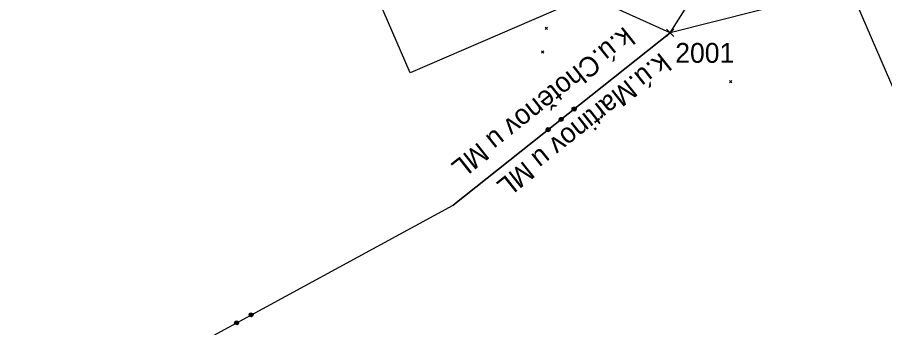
# Model space of a CAD drawing. Extents: x -866402 to -860377, y -1041908 to -1038598.
# Drawn here: x -864609.8 to -864478.7, y -1041549.4 to -1041502.4 of the extents above; entities that cross this region are included whole.
import ezdxf

# ---------------------------------------------------------------- set-up
doc = ezdxf.new("R2010")
doc.units = 0
for name, color, linetype in [('CD-budouci SZDC', 7, 'Continuous'), ('SZDC', 7, 'Continuous'), ('Vrstva 1', 7, 'Continuous'), ('Vrstva 21', 7, 'Continuous'), ('Vrstva 49', 7, 'Continuous'), ('Vrstva 55', 7, 'Continuous'), ('Vrstva 60', 7, 'Continuous')]:
    doc.layers.add(name, color=color, linetype=linetype)

msp = doc.modelspace()

# ---------------------------------------------------------------- linework, layer by layer
at = {"layer": 'CD-budouci SZDC'}
msp.add_lwpolyline([(-864511.18, -1041504.77), (-864592.42, -1041468.06), (-864623.79, -1041463.38), (-864639.95, -1041446.09), (-864656.45, -1041414.71), (-864663.56, -1041393.24), (-864684.43, -1041373.52), (-864702.86, -1041353.24)], dxfattribs=at)
at = {"layer": 'SZDC'}
msp.add_lwpolyline([(-864479.39, -1041454.55), (-864449.85, -1041447.26), (-864439.64, -1041449.22), (-864428.79, -1041477.86), (-864444.96, -1041488.02), (-864511.18, -1041504.77)], dxfattribs=at)
at = {"layer": 'Vrstva 1'}
for p, q in [((-864511.18, -1041504.77), (-864479.39, -1041454.55)), ((-864511.18, -1041504.77), (-864479.39, -1041454.55)), ((-864543.97, -1041530.83), (-864511.18, -1041504.77)), ((-864543.97, -1041530.83), (-864511.18, -1041504.77)), ((-864525.99, -1041516.41), (-864525.96, -1041516.13)), ((-864525.99, -1041516.41), (-864525.96, -1041516.13)), ((-864525.87, -1041516.57), (-864525.99, -1041516.41)), ((-864525.87, -1041516.57), (-864525.99, -1041516.41)), ((-864525.96, -1041516.13), (-864525.8, -1041516.01)), ((-864525.96, -1041516.13), (-864525.8, -1041516.01)), ((-864525.91, -1041516.35), (-864525.79, -1041516.51)), ((-864525.91, -1041516.35), (-864525.79, -1041516.51)), ((-864525.9, -1041516.21), (-864525.74, -1041516.09)), ((-864525.9, -1041516.21), (-864525.74, -1041516.09)), ((-864525.65, -1041516.52), (-864525.9, -1041516.21)), ((-864525.65, -1041516.52), (-864525.9, -1041516.21)), ((-864525.58, -1041516.6), (-864525.87, -1041516.57)), ((-864525.58, -1041516.6), (-864525.87, -1041516.57)), ((-864525.82, -1041516.15), (-864525.57, -1041516.46)), ((-864525.82, -1041516.15), (-864525.57, -1041516.46)), ((-864525.8, -1041516.01), (-864525.52, -1041516.04)), ((-864525.8, -1041516.01), (-864525.52, -1041516.04)), ((-864525.79, -1041516.51), (-864525.65, -1041516.52)), ((-864525.79, -1041516.51), (-864525.65, -1041516.52)), ((-864525.74, -1041516.09), (-864525.49, -1041516.4)), ((-864525.74, -1041516.09), (-864525.49, -1041516.4)), ((-864525.47, -1041516.26), (-864525.6, -1041516.1)), ((-864525.47, -1041516.26), (-864525.6, -1041516.1)), ((-864525.43, -1041516.48), (-864525.58, -1041516.6)), ((-864525.43, -1041516.48), (-864525.58, -1041516.6)), ((-864525.52, -1041516.04), (-864525.4, -1041516.2)), ((-864525.52, -1041516.04), (-864525.4, -1041516.2)), ((-864525.49, -1041516.4), (-864525.47, -1041516.26)), ((-864525.49, -1041516.4), (-864525.47, -1041516.26)), ((-864525.4, -1041516.2), (-864525.43, -1041516.48)), ((-864525.4, -1041516.2), (-864525.43, -1041516.48)), ((-864527.95, -1041517.97), (-864527.92, -1041517.69)), ((-864527.95, -1041517.97), (-864527.92, -1041517.69)), ((-864527.82, -1041518.12), (-864527.95, -1041517.97)), ((-864527.82, -1041518.12), (-864527.95, -1041517.97)), ((-864527.92, -1041517.69), (-864527.76, -1041517.56)), ((-864527.92, -1041517.69), (-864527.76, -1041517.56)), ((-864527.87, -1041517.91), (-864527.74, -1041518.06)), ((-864527.87, -1041517.91), (-864527.74, -1041518.06)), ((-864527.85, -1041517.77), (-864527.7, -1041517.64)), ((-864527.85, -1041517.77), (-864527.7, -1041517.64)), ((-864527.6, -1041518.08), (-864527.85, -1041517.77)), ((-864527.6, -1041518.08), (-864527.85, -1041517.77)), ((-864527.54, -1041518.16), (-864527.82, -1041518.12)), ((-864527.54, -1041518.16), (-864527.82, -1041518.12)), ((-864527.78, -1041517.7), (-864527.53, -1041518.02)), ((-864527.78, -1041517.7), (-864527.53, -1041518.02)), ((-864527.76, -1041517.56), (-864527.48, -1041517.59)), ((-864527.76, -1041517.56), (-864527.48, -1041517.59)), ((-864527.74, -1041518.06), (-864527.6, -1041518.08)), ((-864527.74, -1041518.06), (-864527.6, -1041518.08)), ((-864527.7, -1041517.64), (-864527.45, -1041517.95)), ((-864527.7, -1041517.64), (-864527.45, -1041517.95)), ((-864527.43, -1041517.81), (-864527.56, -1041517.66)), ((-864527.43, -1041517.81), (-864527.56, -1041517.66)), ((-864527.39, -1041518.03), (-864527.54, -1041518.16)), ((-864527.39, -1041518.03), (-864527.54, -1041518.16)), ((-864527.48, -1041517.59), (-864527.35, -1041517.75)), ((-864527.48, -1041517.59), (-864527.35, -1041517.75)), ((-864527.45, -1041517.95), (-864527.43, -1041517.81)), ((-864527.45, -1041517.95), (-864527.43, -1041517.81)), ((-864527.35, -1041517.75), (-864527.39, -1041518.03)), ((-864527.35, -1041517.75), (-864527.39, -1041518.03)), ((-864529.91, -1041519.52), (-864529.87, -1041519.24)), ((-864529.91, -1041519.52), (-864529.87, -1041519.24)), ((-864529.78, -1041519.68), (-864529.91, -1041519.52)), ((-864529.78, -1041519.68), (-864529.91, -1041519.52)), ((-864529.87, -1041519.24), (-864529.72, -1041519.12)), ((-864529.87, -1041519.24), (-864529.72, -1041519.12)), ((-864529.83, -1041519.46), (-864529.7, -1041519.62)), ((-864529.83, -1041519.46), (-864529.7, -1041519.62)), ((-864529.81, -1041519.32), (-864529.65, -1041519.2)), ((-864529.81, -1041519.32), (-864529.65, -1041519.2)), ((-864529.56, -1041519.63), (-864529.81, -1041519.32)), ((-864529.56, -1041519.63), (-864529.81, -1041519.32)), ((-864529.5, -1041519.71), (-864529.78, -1041519.68)), ((-864529.5, -1041519.71), (-864529.78, -1041519.68)), ((-864529.73, -1041519.26), (-864529.48, -1041519.57)), ((-864529.73, -1041519.26), (-864529.48, -1041519.57)), ((-864529.72, -1041519.12), (-864529.44, -1041519.15)), ((-864529.72, -1041519.12), (-864529.44, -1041519.15)), ((-864529.7, -1041519.62), (-864529.56, -1041519.63)), ((-864529.7, -1041519.62), (-864529.56, -1041519.63)), ((-864529.65, -1041519.2), (-864529.41, -1041519.51)), ((-864529.65, -1041519.2), (-864529.41, -1041519.51)), ((-864529.39, -1041519.37), (-864529.51, -1041519.21)), ((-864529.39, -1041519.37), (-864529.51, -1041519.21)), ((-864529.34, -1041519.59), (-864529.5, -1041519.71)), ((-864529.34, -1041519.59), (-864529.5, -1041519.71)), ((-864529.44, -1041519.15), (-864529.31, -1041519.31)), ((-864529.44, -1041519.15), (-864529.31, -1041519.31)), ((-864529.41, -1041519.51), (-864529.39, -1041519.37)), ((-864529.41, -1041519.51), (-864529.39, -1041519.37)), ((-864529.31, -1041519.31), (-864529.34, -1041519.59)), ((-864529.31, -1041519.31), (-864529.34, -1041519.59)), ((-864609.28, -1041566.34), (-864543.97, -1041530.83)), ((-864609.28, -1041566.34), (-864543.97, -1041530.83)), ((-864574.83, -1041547.49), (-864574.75, -1041547.22)), ((-864574.83, -1041547.49), (-864574.75, -1041547.22)), ((-864574.75, -1041547.22), (-864574.57, -1041547.13)), ((-864574.75, -1041547.22), (-864574.57, -1041547.13)), ((-864574.7, -1041547.31), (-864574.52, -1041547.21)), ((-864574.7, -1041547.31), (-864574.52, -1041547.21)), ((-864574.51, -1041547.66), (-864574.7, -1041547.31)), ((-864574.51, -1041547.66), (-864574.7, -1041547.31)), ((-864574.61, -1041547.26), (-864574.42, -1041547.61)), ((-864574.61, -1041547.26), (-864574.42, -1041547.61)), ((-864574.57, -1041547.13), (-864574.3, -1041547.21)), ((-864574.57, -1041547.13), (-864574.3, -1041547.21)), ((-864574.52, -1041547.21), (-864574.33, -1041547.57)), ((-864574.52, -1041547.21), (-864574.33, -1041547.57)), ((-864574.29, -1041547.43), (-864574.39, -1041547.26)), ((-864574.29, -1041547.43), (-864574.39, -1041547.26)), ((-864574.3, -1041547.21), (-864574.21, -1041547.38)), ((-864574.3, -1041547.21), (-864574.21, -1041547.38)), ((-864577.02, -1041548.69), (-864576.94, -1041548.42)), ((-864577.02, -1041548.69), (-864576.94, -1041548.42)), ((-864576.94, -1041548.42), (-864576.77, -1041548.32)), ((-864576.94, -1041548.42), (-864576.77, -1041548.32)), ((-864576.94, -1041548.64), (-864576.84, -1041548.82)), ((-864576.94, -1041548.64), (-864576.84, -1041548.82)), ((-864576.9, -1041548.5), (-864576.72, -1041548.41)), ((-864576.9, -1041548.5), (-864576.72, -1041548.41)), ((-864576.71, -1041548.86), (-864576.9, -1041548.5)), ((-864576.71, -1041548.86), (-864576.9, -1041548.5)), ((-864576.81, -1041548.46), (-864576.62, -1041548.81)), ((-864576.81, -1041548.46), (-864576.62, -1041548.81)), ((-864576.77, -1041548.32), (-864576.5, -1041548.4)), ((-864576.77, -1041548.32), (-864576.5, -1041548.4)), ((-864576.72, -1041548.41), (-864576.53, -1041548.76)), ((-864576.72, -1041548.41), (-864576.53, -1041548.76)), ((-864576.49, -1041548.62), (-864576.58, -1041548.45)), ((-864576.49, -1041548.62), (-864576.58, -1041548.45)), ((-864576.53, -1041548.76), (-864576.49, -1041548.62)), ((-864576.53, -1041548.76), (-864576.49, -1041548.62)), ((-864576.5, -1041548.4), (-864576.4, -1041548.58)), ((-864576.5, -1041548.4), (-864576.4, -1041548.58)), ((-864576.4, -1041548.58), (-864576.48, -1041548.85)), ((-864576.4, -1041548.58), (-864576.48, -1041548.85)), ((-864574.73, -1041547.67), (-864574.83, -1041547.49)), ((-864574.73, -1041547.67), (-864574.83, -1041547.49)), ((-864574.74, -1041547.45), (-864574.64, -1041547.62)), ((-864574.74, -1041547.45), (-864574.64, -1041547.62)), ((-864574.46, -1041547.75), (-864574.73, -1041547.67)), ((-864574.46, -1041547.75), (-864574.73, -1041547.67)), ((-864574.64, -1041547.62), (-864574.51, -1041547.66)), ((-864574.64, -1041547.62), (-864574.51, -1041547.66)), ((-864574.29, -1041547.65), (-864574.46, -1041547.75)), ((-864574.29, -1041547.65), (-864574.46, -1041547.75)), ((-864574.33, -1041547.57), (-864574.29, -1041547.43)), ((-864574.33, -1041547.57), (-864574.29, -1041547.43)), ((-864574.21, -1041547.38), (-864574.29, -1041547.65)), ((-864574.21, -1041547.38), (-864574.29, -1041547.65)), ((-864576.93, -1041548.86), (-864577.02, -1041548.69)), ((-864576.93, -1041548.86), (-864577.02, -1041548.69)), ((-864576.66, -1041548.94), (-864576.93, -1041548.86)), ((-864576.66, -1041548.94), (-864576.93, -1041548.86)), ((-864576.84, -1041548.82), (-864576.71, -1041548.86)), ((-864576.84, -1041548.82), (-864576.71, -1041548.86)), ((-864576.48, -1041548.85), (-864576.66, -1041548.94)), ((-864576.48, -1041548.85), (-864576.66, -1041548.94))]:
    msp.add_line(p, q, dxfattribs=at)
msp.add_lwpolyline([(-864954.3, -1040410.74), (-864458.06, -1041558.01), (-864721.47, -1041671.94), (-865217.7, -1040524.67)], close=True, dxfattribs=at)
at = {"layer": 'Vrstva 21'}
msp.add_lwpolyline([(-864598.12, -1041400.68), (-864542.04, -1041376.43), (-864494.4, -1041486.57), (-864550.48, -1041510.82)], close=True, dxfattribs=at)
at = {"layer": 'Vrstva 49'}
for p, q in [((-864530.07, -1041503.9), (-864529.71, -1041504.25)), ((-864530.07, -1041504.25), (-864529.71, -1041503.9)), ((-864530.61, -1041507.51), (-864530.25, -1041507.86)), ((-864530.61, -1041507.86), (-864530.25, -1041507.51)), ((-864502.2, -1041512), (-864501.85, -1041512.36)), ((-864502.2, -1041512.36), (-864501.85, -1041512))]:
    msp.add_line(p, q, dxfattribs=at)
at = {"layer": 'Vrstva 55'}
msp.add_line((-864511.18, -1041504.77), (-864543.97, -1041530.83), dxfattribs=at)
msp.add_lwpolyline([(-864511.18, -1041504.77), (-864479.39, -1041454.55), (-864473.78, -1041445.69)], dxfattribs=at)
at = {"layer": 'Vrstva 60'}
for p, q in [((-864510.72, -1041505.22), (-864511.72, -1041504.22)), ((-864510.72, -1041504.32), (-864511.72, -1041505.32)), ((-864511.62, -1041505.22), (-864510.62, -1041504.22)), ((-864511.62, -1041504.32), (-864510.62, -1041505.32)), ((-864511.18, -1041504.77), (-864511.18, -1041504.77))]:
    msp.add_line(p, q, dxfattribs=at)

# ---------------------------------------------------------------- texts
at = {"layer": 'Vrstva 55'}
for s, p in [('k.ú.Chotěnov u ML', (-864518.12, -1041503.73)), ('k.ú.Martinov u ML', (-864512.65, -1041507.67))]:
    msp.add_text(s, height=3, rotation=218.4761, dxfattribs=at).set_placement(p)
at = {"layer": 'Vrstva 60'}
msp.add_text('2001', height=3, dxfattribs=at).set_placement((-864510.4, -1041509.31))

doc.saveas('drawing.dxf')
